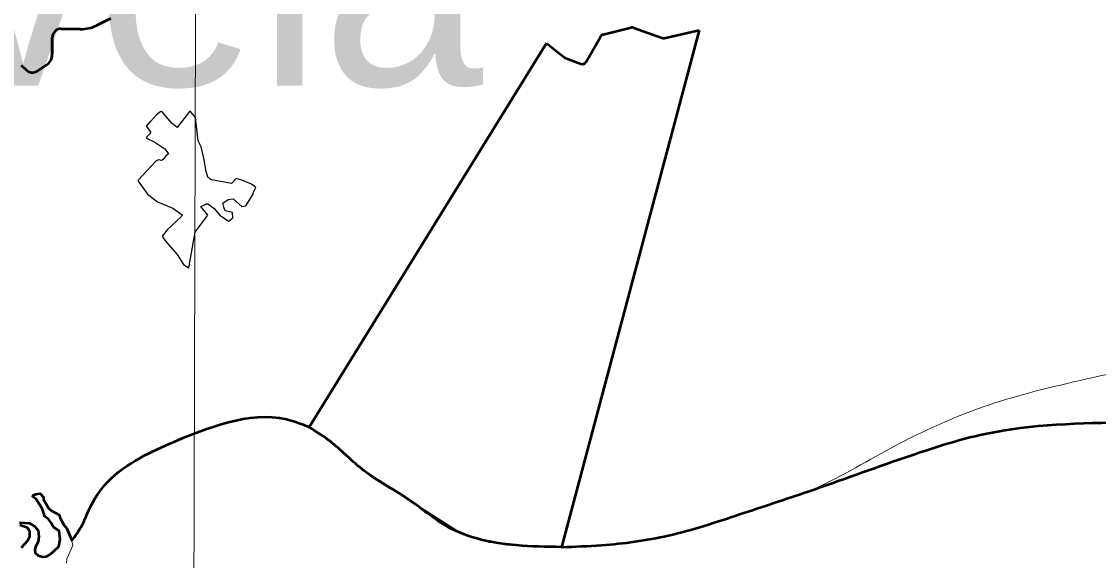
# Model space of a CAD drawing. Extents: x 553962 to 842807, y 8883888 to 9032388.
# Drawn here: x 801488 to 803974, y 9016616 to 9017860 of the extents above; entities that cross this region are included whole.
import ezdxf

# ---------------------------------------------------------------- set-up
doc = ezdxf.new("R2010")
doc.units = 0
doc.header["$LTSCALE"] = 200
for name, color, linetype, lineweight in [('1', 7, 'Continuous', 13), ('21', 7, 'Continuous', 25), ('23', 7, 'Continuous', 13), ('25', 7, 'Continuous', 13), ('28', 7, 'Continuous', 53), ('29', 7, 'Continuous', 53), ('30', 7, 'Continuous', 35), ('57', 7, 'Continuous', 13)]:
    doc.layers.add(name, color=color, linetype=linetype, lineweight=lineweight)
doc.layers.add('41', color=7, linetype='Continuous')

msp = doc.modelspace()

# ---------------------------------------------------------------- linework, layer by layer
at = {"layer": '1'}
msp.add_lwpolyline([(801908.2, 9024443.3), (801885.1, 9016225.5), (801863.4, 9008883.6)], dxfattribs=at)
at = {"layer": '21'}
for points in [[(801889.1, 9017639), (801877.9, 9017652.4), (801875.3, 9017653.1), (801847.4, 9017616.1), (801835.5, 9017625.2), (801812.4, 9017651.8), (801809.2, 9017652.4), (801799.4, 9017645.1), (801785.2, 9017629.7), (801785.5, 9017630.1)], [(801785.5, 9017630.1), (801775.8, 9017619.2), (801785.8, 9017606.1), (801785, 9017602.1), (801776.1, 9017593.2), (801776.1, 9017591.1), (801795.8, 9017582), (801818.5, 9017566.5), (801827.2, 9017555.4), (801820.9, 9017550.3), (801814.6, 9017541.9), (801810.7, 9017539.6), (801804, 9017541.5), (801797.7, 9017537.9), (801756.9, 9017494.4), (801756.9, 9017492.2), (801778.5, 9017461.8), (801801.4, 9017444.3), (801836.8, 9017429.3), (801858.7, 9017414), (801857.2, 9017410.5), (801824.1, 9017379.4), (801812.7, 9017364.9), (801820.6, 9017352.7), (801847.4, 9017322.5), (801862.1, 9017299.7), (801874, 9017292.1), (801888.7, 9017374.4)], [(801888.7, 9017374.4), (801903.8, 9017395.3), (801917.8, 9017413.3), (801901.8, 9017433.3), (801908.8, 9017436.3), (801914.8, 9017439.3), (801917.8, 9017439.3), (801931.8, 9017429.3), (801945.8, 9017413.3), (801965.7, 9017399.3), (801975.7, 9017407.3), (801974.7, 9017419.3), (801957.8, 9017423.3), (801954.8, 9017432.3), (801952.8, 9017441.3), (801964.7, 9017449.3), (801976.7, 9017451.3), (801996.7, 9017433.3), (802005.7, 9017435.3), (802022.7, 9017462.3), (802022.7, 9017465.3), (802028.7, 9017477.3), (802018.7, 9017485.3), (801996.7, 9017494.3), (801983.7, 9017498.3), (801972.7, 9017486.3), (801947.8, 9017491.3), (801925.8, 9017495.3), (801917.8, 9017501.3), (801913.8, 9017514.3), (801908.8, 9017545.3), (801902.8, 9017571.3), (801895.8, 9017585.3), (801889.1, 9017639)]]:
    msp.add_lwpolyline(points, dxfattribs=at)
at = {"layer": '23'}
for points in [[(802151.7, 9016924.2), (802183.4, 9016903.9), (802221.9, 9016873.2), (802263.8, 9016834.8), (802314.4, 9016800), (802363.7, 9016769), (802411, 9016736.6), (802500.2, 9016679.2), (802567.6, 9016658.8), (802659.8, 9016649.5), (802729.4, 9016647.4), (802734.4, 9016647.4)], [(801591.9, 9016611.2), (801592.2, 9016620.4), (801606.3, 9016650.6), (801603.3, 9016663.5)]]:
    msp.add_lwpolyline(points, dxfattribs=at)
for points in [[(801603.3, 9016663.5), (801625.1, 9016693.6), (801648.3, 9016743.1), (801695.7, 9016806.5), (801771.2, 9016858.4), (801850.3, 9016894.9), (802115.5, 9016938.3), (802151.7, 9016924.2)], [(802734.4, 9016647.4), (802827, 9016651.8), (802981.2, 9016674.1), (803145.8, 9016723), (803304, 9016775.8), (803527.2, 9016854.3), (803713, 9016908.9), (804043.8, 9016935), (804279.6, 9016927.7), (804508, 9016882.8), (804677.3, 9016819.6), (804837.8, 9016737.7), (804967.5, 9016652.1), (805079.6, 9016549.7), (805246.3, 9016388.8), (805380.8, 9016276.3), (805488, 9016183.9)]]:
    msp.add_spline(points, degree=3, dxfattribs=at)
at = {"layer": '25'}
for points in [[(801591.9, 9016611.2), (801592.2, 9016620.4), (801606.3, 9016650.6), (801602.6, 9016666.6), (801592.6, 9016690.4), (801585.1, 9016698.5), (801576.8, 9016714), (801575, 9016721.5), (801556.1, 9016731.7), (801550.6, 9016736.6), (801538.8, 9016757.3), (801538.4, 9016762.5), (801531.1, 9016770.8), (801520.7, 9016769.1), (801515.2, 9016766.8), (801513.2, 9016763.9), (801521.3, 9016757.6), (801535.1, 9016736.6), (801541.4, 9016717.7), (801549.9, 9016711.9)], [(801549.9, 9016711.9), (801557.9, 9016701), (801561.4, 9016693.5), (801574.6, 9016684.5), (801577.2, 9016665), (801573.8, 9016648.5), (801555, 9016630.8), (801545.7, 9016625.5), (801537.2, 9016624.8), (801525.9, 9016627.8), (801519.2, 9016633.8), (801518.4, 9016640.8), (801520.1, 9016648), (801526.2, 9016659.3), (801528, 9016671.2), (801526.2, 9016685.3), (801518.5, 9016695.2), (801506, 9016702.5), (801483.1, 9016704.4)], [(801484, 9016698.1), (801501.7, 9016692), (801507.3, 9016683.2), (801507, 9016671.4), (801502, 9016662.2), (801487.4, 9016646.5)]]:
    msp.add_lwpolyline(points, dxfattribs=at)
at = {"layer": '28'}
for p, q in [((801693.2, 9017867.7), (801661.1, 9017851.5)), ((801558.7, 9017823.5), (801558.8, 9017785)), ((802791.6, 9017767.1), (802824.5, 9017825.4)), ((802830.7, 9017830.2), (802895.6, 9017846.5)), ((802901.4, 9017846.2), (802966.1, 9017822.5)), ((802971.8, 9017822.2), (803052.1, 9017840.9)), ((802151.7, 9016924.2), (802699.8, 9017810.3)), ((802744.3, 9017776), (802779.4, 9017762.7)), ((801499.2, 9017748.4), (801487.8, 9017759.2)), ((801545, 9017759.7), (801523.8, 9017746.1))]:
    msp.add_line(p, q, dxfattribs=at)
for points in [[(801624.2, 9017843), (801622.8, 9017843), (801578.9, 9017843.6)], [(803052.1, 9017840.9), (802734.4, 9016647.4), (802734.4, 9016647.4)], [(802699.8, 9017810.2), (802733.8, 9017783.5), (802740.9, 9017777.9)], [(801549.9, 9016711.9), (801541.4, 9016717.7), (801535.1, 9016736.6), (801521.3, 9016757.6), (801513.2, 9016763.9), (801515.2, 9016766.8), (801520.7, 9016769.1), (801531.1, 9016770.8), (801538.4, 9016762.5), (801538.8, 9016757.3), (801550.6, 9016736.6), (801556.1, 9016731.7), (801575, 9016721.5), (801576.8, 9016714), (801585.1, 9016698.5), (801592.6, 9016690.4), (801602.6, 9016666.6), (801603.6, 9016662.4), (801604.3, 9016662.6)], [(801483.1, 9016704.4), (801506, 9016702.5), (801518.5, 9016695.2), (801526.2, 9016685.3), (801528, 9016671.2), (801526.2, 9016659.3), (801520.1, 9016648), (801518.4, 9016640.8), (801519.2, 9016633.8), (801525.9, 9016627.8), (801537.2, 9016624.8), (801545.7, 9016625.5), (801555, 9016630.8), (801573.8, 9016648.5), (801577.2, 9016665), (801574.6, 9016684.5), (801561.4, 9016693.5), (801557.9, 9016701), (801549.9, 9016711.9)], [(801487.4, 9016646.5), (801502, 9016662.2), (801507, 9016671.4), (801507.3, 9016683.2), (801501.7, 9016692), (801484, 9016698.1)]]:
    msp.add_lwpolyline(points, dxfattribs=at)
for centre, radius, start, end in [((801625.1, 9017923), 80, 269.326, 296.6895), ((801578.7, 9017823.6), 20, 89.326, 180.122), ((802833.2, 9017820.5), 10, 104.1413, 150.6026), ((802898, 9017836.8), 10, 69.871, 104.1413), ((802969.6, 9017831.9), 10, 249.871, 283.1746), ((801528.8, 9017785), 30, 302.7566, 0.122), ((802749, 9017788.2), 13.1, 231.8265, 249.1896), ((802782.9, 9017772), 10, 249.1896, 330.6026), ((801512.9, 9017762.9), 20, 226.4119, 302.7566)]:
    msp.add_arc(centre, radius, start, end, dxfattribs=at)
for points in [[(801604.3, 9016662.6), (801625.1, 9016693.6), (801648.3, 9016743.1), (801695.7, 9016806.5), (801771.2, 9016858.4), (801850.3, 9016894.9), (802115.5, 9016938.3), (802151.7, 9016924.2)], [(802734.4, 9016647.4), (802827, 9016651.8), (802981.2, 9016674.1), (803145.8, 9016723), (803304, 9016775.8), (803527.2, 9016854.3), (803713, 9016908.9), (804043.8, 9016935), (804279.6, 9016927.7), (804508, 9016882.8), (804677.3, 9016819.6), (804837.8, 9016737.7), (804967.5, 9016652.1), (805079.6, 9016549.7), (805246.3, 9016388.8), (805380.8, 9016276.3), (805488, 9016183.9)]]:
    msp.add_spline(points, degree=3, dxfattribs=at)
at = {"layer": '29'}
for p, q in [((801661.1, 9017851.5), (801693.2, 9017867.7)), ((801558.8, 9017785), (801558.7, 9017823.5)), ((803052.1, 9017840.9), (802734.4, 9016647.4)), ((802791.6, 9017767.1), (802824.5, 9017825.4)), ((802830.7, 9017830.2), (802895.6, 9017846.5)), ((802901.4, 9017846.2), (802966.1, 9017822.5)), ((802971.8, 9017822.2), (803052.1, 9017840.9)), ((802151.7, 9016924.2), (802699.8, 9017810.3)), ((802744.3, 9017776), (802779.4, 9017762.7)), ((801487.8, 9017759.2), (801499.2, 9017748.4)), ((801523.8, 9017746.1), (801545, 9017759.7))]:
    msp.add_line(p, q, dxfattribs=at)
for points in [[(801578.9, 9017843.6), (801622.8, 9017843), (801624.2, 9017843)], [(802699.8, 9017810.2), (802733.8, 9017783.5), (802740.9, 9017777.9)]]:
    msp.add_lwpolyline(points, dxfattribs=at)
for centre, radius, start, end in [((801625.1, 9017923), 80, 269.326, 296.6895), ((801578.7, 9017823.6), 20, 89.326, 180.122), ((802833.2, 9017820.5), 10, 104.1413, 150.6026), ((802898, 9017836.8), 10, 69.871, 104.1413), ((802969.6, 9017831.9), 10, 249.871, 283.1746), ((801528.8, 9017785), 30, 302.7566, 0.122), ((802749, 9017788.2), 13.1, 231.8265, 249.1896), ((802782.9, 9017772), 10, 249.1896, 330.6026), ((801512.9, 9017762.9), 20, 226.4119, 302.7566)]:
    msp.add_arc(centre, radius, start, end, dxfattribs=at)
msp.add_spline([(802734.4, 9016647.4), (802629.6, 9016651.4), (802474.5, 9016692.7), (802376.8, 9016760.5), (802279.1, 9016823.2), (802199.3, 9016892.2), (802151.7, 9016924.2)], degree=3, dxfattribs=at)
at = {"layer": '30'}
msp.add_line((802734.4, 9016647.4), (802734.4, 9016647.4), dxfattribs=at)
msp.add_lwpolyline([(802729.4, 9016647.4), (802659.8, 9016649.5), (802567.6, 9016658.8), (802500.2, 9016679.2), (802411, 9016736.6), (802363.7, 9016769), (802314.4, 9016800), (802263.8, 9016834.8), (802221.9, 9016873.2), (802183.4, 9016903.9), (802151.7, 9016924.2)], dxfattribs=at)
for points in [[(801605.3, 9016664), (801625.1, 9016693.6), (801648.3, 9016743.1), (801695.7, 9016806.5), (801771.2, 9016858.4), (801850.3, 9016894.9), (802115.5, 9016938.3), (802151.7, 9016924.2)], [(802734.4, 9016647.4), (802827, 9016651.8), (802981.2, 9016674.1), (803145.8, 9016723), (803304, 9016775.8), (803527.2, 9016854.3), (803713, 9016908.9), (804043.8, 9016935), (804279.6, 9016927.7), (804508, 9016882.8), (804677.3, 9016819.6), (804837.8, 9016737.7), (804967.5, 9016652.1), (805079.6, 9016549.7), (805246.3, 9016388.8), (805380.8, 9016276.3), (805488, 9016183.9)]]:
    msp.add_spline(points, degree=3, dxfattribs=at)
at = {"layer": '57'}
msp.add_lwpolyline([(801603.7, 9016661.8), (801606.3, 9016650.6), (801592.2, 9016620.4), (801591.9, 9016611.2)], dxfattribs=at)
msp.add_spline([(805509, 9016180), (805380.8, 9016276.3), (805310.6, 9016457.2), (805221.4, 9016678.8), (805124.2, 9016830.6), (804977.5, 9017002.9), (804820.2, 9017123.1), (804646, 9017161.9), (804462.6, 9017169), (804208.8, 9017100.1), (803720.3, 9016975), (803496.9, 9016876.7), (803304, 9016775.8), (803145.8, 9016723), (802981.2, 9016674.1), (802827, 9016651.8), (802629.6, 9016651.4), (802474.5, 9016692.7), (802376.8, 9016760.5), (802279.1, 9016823.2), (802199.3, 9016892.2), (802115.5, 9016938.3), (801850.3, 9016894.9), (801771.2, 9016858.4), (801695.7, 9016806.5), (801648.3, 9016743.1), (801625.1, 9016693.6), (801603.7, 9016661.8)], degree=3, dxfattribs=at)

# ---------------------------------------------------------------- texts
at = {"layer": '41'}
msp.add_text('Gouveia', height=500, dxfattribs=at).set_placement((800062.7, 9017712.7))

doc.saveas('drawing.dxf')
